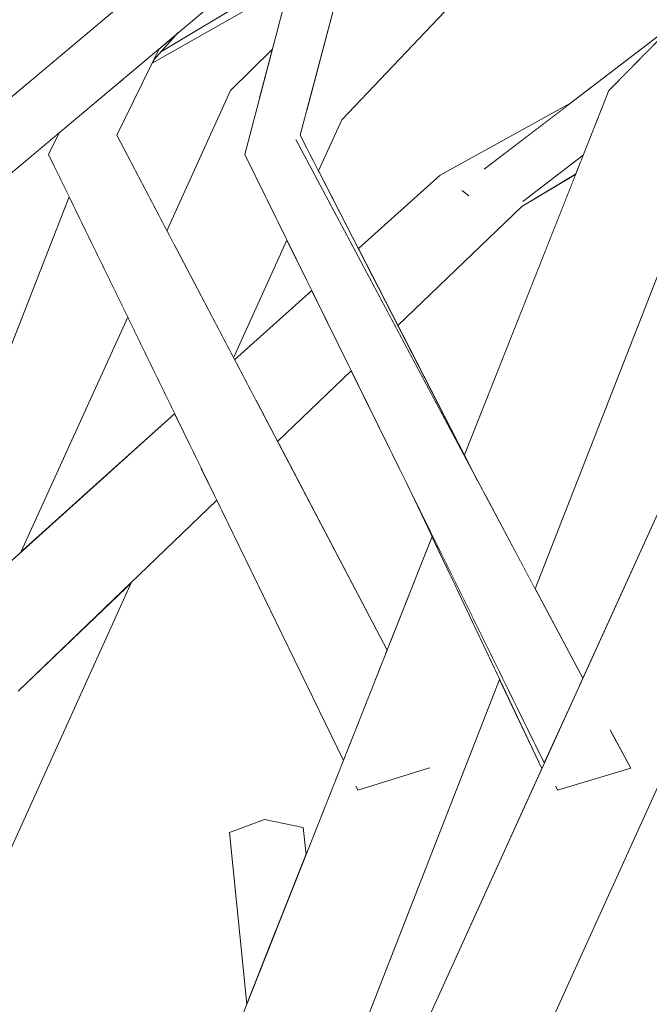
# Model space of a CAD drawing. Extents: x -289599 to -184549, y 66678 to 295474.
# Tile 488 of 656: x -250520 to -250473, y 71781 to 71855. Entities that reach past the tile are written whole.
import ezdxf

# ---------------------------------------------------------------- set-up
doc = ezdxf.new("R2010")
doc.units = 0
doc.header["$MEASUREMENT"] = 0
doc.linetypes.add('Wipeout_Contour', pattern=[1000, 0, -1000])
doc.layers.add('arch drzewa', color=8, linetype='Continuous')
doc.layers.add('Model drzwi', color=8, linetype='Continuous')
doc.layers.add('arch drzewa_Nr_Pióra__4', color=8, linetype='Continuous', lineweight=9)

msp = doc.modelspace()

# ---------------------------------------------------------------- wipeouts: each hides what was drawn before it
at = {"color": 254, "linetype": 'Wipeout_Contour', "lineweight": 0, "ltscale": 2555307.952757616}
msp.add_wipeout([(-250496.054, 71847.345), (-250497.787, 71843.53), (-250494.807, 71837.724), (-250488.689, 71843.223), (-250479.005, 71848.561), (-250471.117, 71854.609), (-250450.881, 71875.214), (-250449.907, 71875.574), (-250448.902, 71881.158), (-250472.717, 71871.893)], dxfattribs=at).dxf.layer = 'Model drzwi'
at = {"color": 254, "linetype": 'Wipeout_Contour', "lineweight": 0, "ltscale": 1022193.418837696}
msp.add_wipeout([(-250504.132, 71829.564), (-250504.052, 71829.413), (-250498.294, 71834.589), (-250500.142, 71838.346)], dxfattribs=at).dxf.layer = 'Model drzwi'
at = {"color": 254, "linetype": 'Wipeout_Contour', "lineweight": 0, "ltscale": 2810946.420731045}
msp.add_wipeout([(-250540.638, 71749.213), (-250518.182, 71756.031), (-250512.339, 71758.038), (-250503.147, 71781.248), (-250504.442, 71794.083), (-250501.817, 71795.055), (-250498.925, 71794.444), (-250498.721, 71792.423), (-250495.93, 71799.47), (-250505.39, 71818.923), (-250511.749, 71812.798)], dxfattribs=at).dxf.layer = 'Model drzwi'

# ---------------------------------------------------------------- next in the draw order: wipeouts: each hides what was drawn before it
at = {"color": 254, "linetype": 'Wipeout_Contour', "lineweight": 0, "ltscale": 1277814.934351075}
msp.add_wipeout([(-250527.863, 71812.296), (-250526.319, 71809.396), (-250520.007, 71815.07), (-250512.044, 71832.603), (-250516.413, 71841.588)], dxfattribs=at).dxf.layer = 'Model drzwi'
at = {"color": 254, "linetype": 'Wipeout_Contour', "lineweight": 0, "ltscale": 1277683.968141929}
msp.add_wipeout([(-250495.346, 71828.597), (-250500.845, 71823.3), (-250492.666, 71807.71), (-250489.306, 71816.194), (-250490.862, 71819.483)], dxfattribs=at).dxf.layer = 'Model drzwi'
at = {"color": 254, "linetype": 'Wipeout_Contour', "lineweight": 0, "ltscale": 1022089.294700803}
msp.add_wipeout([(-250484.252, 71805.515), (-250496.802, 71773.41), (-250496.05, 71765.965), (-250481.106, 71798.867)], dxfattribs=at).dxf.layer = 'Model drzwi'

# ---------------------------------------------------------------- next in the draw order: wipeouts: each hides what was drawn before it
at = {"color": 254, "linetype": 'Wipeout_Contour', "lineweight": 0, "ltscale": 1788689.300609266}
msp.add_wipeout([(-250491.772, 71798.176), (-250504.138, 71757.649), (-250503.536, 71756.182), (-250484.252, 71805.515), (-250487.463, 71812.299), (-250490.817, 71801.305), (-250489.464, 71798.897)], dxfattribs=at).dxf.layer = 'arch drzewa'
at = {"color": 254, "linetype": 'Wipeout_Contour', "lineweight": 0, "ltscale": 1533347.973453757}
msp.add_wipeout([(-250510.224, 71851.578), (-250512.857, 71846.195), (-250509.112, 71839.057), (-250504.354, 71849.532), (-250501.25, 71852.593), (-250499.994, 71857.393)], dxfattribs=at).dxf.layer = 'Model drzwi'
at = {"color": 254, "linetype": 'Wipeout_Contour', "lineweight": 0, "ltscale": 1277663.24123329}
msp.add_wipeout([(-250491.85, 71831.964), (-250486.889, 71822.298), (-250478.583, 71843.268), (-250478.974, 71843.045), (-250482.605, 71840.868)], dxfattribs=at).dxf.layer = 'Model drzwi'

# ---------------------------------------------------------------- next in the draw order: wipeouts: each hides what was drawn before it
at = {"color": 254, "linetype": 'Wipeout_Contour', "lineweight": 0, "ltscale": 4599541.290545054}
msp.add_wipeout([(-250489.306, 71816.194), (-250515.339, 71750.466), (-250510.45, 71745.925), (-250507.081, 71748.003), (-250506.834, 71748.814), (-250510.722, 71761.319), (-250507.484, 71762.741), (-250505.553, 71761.097), (-250504.138, 71757.649), (-250491.772, 71798.176), (-250494.83, 71797.244), (-250494.846, 71797.242), (-250494.958, 71797.472), (-250491.104, 71801.379), (-250491.039, 71801.673), (-250490.961, 71801.524), (-250490.817, 71801.305), (-250487.463, 71812.299)], dxfattribs=at).dxf.layer = 'arch drzewa'
at = {"color": 254, "linetype": 'Wipeout_Contour', "lineweight": 0, "ltscale": 3066099.083994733}
msp.add_wipeout([(-250481.601, 71812.296), (-250478.043, 71805.61), (-250458.092, 71849.532), (-250432.049, 71875.214), (-250431.276, 71875.502), (-250431.033, 71877.575), (-250439.347, 71874.351), (-250440.05, 71873.812), (-250448.421, 71861.37), (-250451.378, 71858.731), (-250464.184, 71851.452), (-250467.901, 71847.345)], dxfattribs=at).dxf.layer = 'Model drzwi'

# ---------------------------------------------------------------- next in the draw order: wipeouts: each hides what was drawn before it
at = {"color": 254, "linetype": 'Wipeout_Contour', "lineweight": 0, "ltscale": 1022101.599074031}
msp.add_wipeout([(-250485.328, 71819.296), (-250481.601, 71812.296), (-250467.901, 71847.345), (-250476.102, 71849.532)], dxfattribs=at).dxf.layer = 'arch drzewa'
at = {"color": 254, "linetype": 'Wipeout_Contour', "lineweight": 0, "ltscale": 1022192.10185968}
msp.add_wipeout([(-250514.488, 71845.875), (-250492.803, 71807.364), (-250492.666, 71807.71), (-250512.857, 71846.195)], dxfattribs=at).dxf.layer = 'arch drzewa'
at = {"color": 254, "linetype": 'Wipeout_Contour', "lineweight": 0, "ltscale": 1022109.529458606}
msp.add_wipeout([(-250490.954, 71801.531), (-250489.561, 71798.886), (-250489.464, 71798.897), (-250490.817, 71801.305)], dxfattribs=at).dxf.layer = 'arch drzewa'

# ---------------------------------------------------------------- next in the draw order: wipeouts: each hides what was drawn before it
at = {"color": 254, "linetype": 'Wipeout_Contour', "lineweight": 0, "ltscale": 1022117.673220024}
msp.add_wipeout([(-250476.102, 71849.532), (-250486.889, 71822.298), (-250485.898, 71820.368), (-250485.328, 71819.296)], dxfattribs=at).dxf.layer = 'arch drzewa'
at = {"color": 254, "linetype": 'Wipeout_Contour', "lineweight": 0, "ltscale": 766629.247312}
msp.add_wipeout([(-250514.488, 71845.875), (-250493.34, 71806.009), (-250492.803, 71807.364)], dxfattribs=at).dxf.layer = 'arch drzewa'
at = {"color": 254, "linetype": 'Wipeout_Contour', "lineweight": 0, "ltscale": 766583.344076}
msp.add_wipeout([(-250491.039, 71801.673), (-250491.104, 71801.379), (-250489.561, 71798.886)], dxfattribs=at).dxf.layer = 'arch drzewa'

# ---------------------------------------------------------------- next in the draw order: wipeouts: each hides what was drawn before it
at = {"color": 254, "linetype": 'Wipeout_Contour', "lineweight": 0, "ltscale": 766563.14434}
msp.add_wipeout([(-250450.881, 71875.214), (-250476.102, 71849.532), (-250467.901, 71847.345)], dxfattribs=at).dxf.layer = 'arch drzewa'
at = {"color": 254, "linetype": 'Wipeout_Contour', "lineweight": 0, "ltscale": 1022196.805281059}
msp.add_wipeout([(-250514.488, 71845.875), (-250517.958, 71844.764), (-250493.586, 71805.388), (-250493.34, 71806.009)], dxfattribs=at).dxf.layer = 'arch drzewa'
at = {"color": 254, "linetype": 'Wipeout_Contour', "lineweight": 0, "ltscale": 766590.053978}
msp.add_wipeout([(-250478.577, 71843.284), (-250478.974, 71843.045), (-250478.583, 71843.268)], dxfattribs=at).dxf.layer = 'arch drzewa'

# ---------------------------------------------------------------- next in the draw order: wipeouts: each hides what was drawn before it
at = {"color": 254, "linetype": 'Wipeout_Contour', "lineweight": 0, "ltscale": 766688.432656}
msp.add_wipeout([(-250510.196, 71852.24), (-250512.857, 71846.195), (-250509.693, 71852.662)], dxfattribs=at).dxf.layer = 'arch drzewa'
at = {"color": 254, "linetype": 'Wipeout_Contour', "lineweight": 0, "ltscale": 766632.72671}
msp.add_wipeout([(-250517.958, 71844.764), (-250495.93, 71799.47), (-250493.586, 71805.388)], dxfattribs=at).dxf.layer = 'arch drzewa'

# ---------------------------------------------------------------- next in the draw order: wipeouts: each hides what was drawn before it
at = {"color": 254, "linetype": 'Wipeout_Contour', "lineweight": 0, "ltscale": 1022254.263224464}
msp.add_wipeout([(-250512.317, 71850.457), (-250514.488, 71845.875), (-250512.857, 71846.195), (-250510.196, 71852.24)], dxfattribs=at).dxf.layer = 'arch drzewa'
at = {"color": 254, "linetype": 'Wipeout_Contour', "lineweight": 0, "ltscale": 2044300.540881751}
msp.add_wipeout([(-250494.18, 71836.504), (-250491.85, 71831.964), (-250482.605, 71840.868), (-250484.559, 71841.624), (-250486.567, 71841.684), (-250487.066, 71842.041), (-250486.626, 71842.425), (-250488.689, 71843.223)], dxfattribs=at).dxf.layer = 'arch drzewa'
at = {"color": 254, "linetype": 'Wipeout_Contour', "lineweight": 0, "ltscale": 1022177.122579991}
msp.add_wipeout([(-250497.336, 71832.642), (-250502.458, 71826.374), (-250500.845, 71823.3), (-250495.346, 71828.597)], dxfattribs=at).dxf.layer = 'arch drzewa'
at = {"color": 254, "linetype": 'Wipeout_Contour', "lineweight": 0, "ltscale": 766654.987312}
msp.add_wipeout([(-250506.568, 71821.345), (-250520.217, 71804.642), (-250505.39, 71818.923)], dxfattribs=at).dxf.layer = 'arch drzewa'
at = {"color": 254, "linetype": 'Wipeout_Contour', "lineweight": 0, "ltscale": 1022116.55421654}
msp.add_wipeout([(-250494.958, 71797.472), (-250494.846, 71797.242), (-250489.561, 71798.886), (-250491.104, 71801.379)], dxfattribs=at).dxf.layer = 'arch drzewa'

# ---------------------------------------------------------------- next in the draw order: wipeouts: each hides what was drawn before it
at = {"color": 254, "linetype": 'Wipeout_Contour', "lineweight": 0, "ltscale": 766693.39656}
msp.add_wipeout([(-250512.671, 71850.159), (-250514.488, 71845.875), (-250512.317, 71850.457)], dxfattribs=at).dxf.layer = 'arch drzewa'
at = {"color": 254, "linetype": 'Wipeout_Contour', "lineweight": 0, "ltscale": 766592.656702}
msp.add_wipeout([(-250478.245, 71844.121), (-250482.605, 71840.868), (-250478.577, 71843.284)], dxfattribs=at).dxf.layer = 'arch drzewa'
at = {"color": 254, "linetype": 'Wipeout_Contour', "lineweight": 0, "ltscale": 766624.702786}
msp.add_wipeout([(-250488.689, 71843.223), (-250494.807, 71837.724), (-250494.18, 71836.504)], dxfattribs=at).dxf.layer = 'arch drzewa'
at = {"color": 254, "linetype": 'Wipeout_Contour', "lineweight": 0, "ltscale": 766611.341853}
msp.add_wipeout([(-250487.066, 71842.041), (-250486.567, 71841.684), (-250487.019, 71842.037)], dxfattribs=at).dxf.layer = 'arch drzewa'
at = {"color": 254, "linetype": 'Wipeout_Contour', "lineweight": 0, "ltscale": 1022186.944402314}
msp.add_wipeout([(-250504.052, 71829.413), (-250502.458, 71826.374), (-250497.336, 71832.642), (-250498.294, 71834.589)], dxfattribs=at).dxf.layer = 'arch drzewa'
at = {"color": 254, "linetype": 'Wipeout_Contour', "lineweight": 0, "ltscale": 1022225.295804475}
msp.add_wipeout([(-250508.533, 71825.385), (-250527.801, 71808.064), (-250520.217, 71804.642), (-250506.568, 71821.345)], dxfattribs=at).dxf.layer = 'arch drzewa'
at = {"color": 254, "linetype": 'Wipeout_Contour', "lineweight": 0, "ltscale": 1277642.790292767}
msp.add_wipeout([(-250489.561, 71798.886), (-250494.846, 71797.242), (-250494.83, 71797.244), (-250491.772, 71798.176), (-250489.464, 71798.897)], dxfattribs=at).dxf.layer = 'arch drzewa'

# ---------------------------------------------------------------- next in the draw order: wipeouts: each hides what was drawn before it
at = {"color": 254, "linetype": 'Wipeout_Contour', "lineweight": 0, "ltscale": 1022263.560586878}
msp.add_wipeout([(-250517.164, 71846.382), (-250517.958, 71844.764), (-250514.488, 71845.875), (-250512.671, 71850.159)], dxfattribs=at).dxf.layer = 'arch drzewa'
at = {"color": 254, "linetype": 'Wipeout_Contour', "lineweight": 0, "ltscale": 1022143.861171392}
msp.add_wipeout([(-250479.005, 71848.561), (-250488.689, 71843.223), (-250486.626, 71842.425), (-250485.39, 71843.665)], dxfattribs=at).dxf.layer = 'arch drzewa'
at = {"color": 254, "linetype": 'Wipeout_Contour', "lineweight": 0, "ltscale": 766666.943508}
msp.add_wipeout([(-250511.195, 71830.857), (-250515.49, 71819.131), (-250508.533, 71825.385)], dxfattribs=at).dxf.layer = 'arch drzewa'

# ---------------------------------------------------------------- next in the draw order: wipeouts: each hides what was drawn before it
at = {"color": 254, "linetype": 'Wipeout_Contour', "lineweight": 0, "ltscale": 1022272.327901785}
msp.add_wipeout([(-250519.576, 71850.029), (-250513.594, 71855.058), (-250509.377, 71861.37), (-250514.735, 71862.715)], dxfattribs=at).dxf.layer = 'arch drzewa'
at = {"color": 254, "linetype": 'Wipeout_Contour', "lineweight": 0, "ltscale": 1277659.764880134}
msp.add_wipeout([(-250484.559, 71841.624), (-250482.605, 71840.868), (-250478.245, 71844.121), (-250478.014, 71844.706), (-250482.51, 71841.258)], dxfattribs=at).dxf.layer = 'arch drzewa'

# ---------------------------------------------------------------- next in the draw order: wipeouts: each hides what was drawn before it
at = {"color": 254, "linetype": 'Wipeout_Contour', "lineweight": 0, "ltscale": 1277869.904930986}
msp.add_wipeout([(-250514.735, 71862.715), (-250529.444, 71843.223), (-250527.284, 71842.425), (-250527.146, 71843.665), (-250519.576, 71850.029)], dxfattribs=at).dxf.layer = 'arch drzewa'
at = {"color": 254, "linetype": 'Wipeout_Contour', "lineweight": 0, "ltscale": 1788726.923346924}
msp.add_wipeout([(-250487.019, 71842.037), (-250486.567, 71841.684), (-250484.559, 71841.624), (-250482.51, 71841.258), (-250478.014, 71844.706), (-250476.102, 71849.532), (-250472.626, 71853.072)], dxfattribs=at).dxf.layer = 'arch drzewa'

# ---------------------------------------------------------------- next in the draw order: wipeouts: each hides what was drawn before it
at = {"color": 254, "linetype": 'Wipeout_Contour', "lineweight": 0, "ltscale": 1533200.206945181}
msp.add_wipeout([(-250487.066, 71842.041), (-250487.019, 71842.037), (-250472.626, 71853.072), (-250471.117, 71854.609), (-250485.39, 71843.665), (-250486.626, 71842.425)], dxfattribs=at).dxf.layer = 'arch drzewa'

# ---------------------------------------------------------------- next in the draw order: wipeouts: each hides what was drawn before it
at = {"color": 254, "linetype": 'Wipeout_Contour', "lineweight": 0, "ltscale": 1533072.500956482}
msp.add_wipeout([(-250496.769, 71743.945), (-250449.792, 71847.345), (-250458.092, 71849.532), (-250475.755, 71801.313), (-250474.463, 71798.886), (-250476.915, 71798.148)], dxfattribs=at).dxf.layer = 'arch drzewa'

# ---------------------------------------------------------------- next in the draw order: wipeouts: each hides what was drawn before it
at = {"color": 254, "linetype": 'Wipeout_Contour', "lineweight": 0, "ltscale": 2299642.914858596}
msp.add_wipeout([(-250503.09, 71750.466), (-250496.769, 71743.945), (-250476.915, 71798.148), (-250479.922, 71797.242), (-250480.035, 71797.472), (-250476.03, 71801.379), (-250475.947, 71801.673), (-250475.755, 71801.313), (-250458.092, 71849.532)], dxfattribs=at).dxf.layer = 'arch drzewa'

# ---------------------------------------------------------------- next in the draw order: linework, layer by layer
at = {"layer": 'arch drzewa_Nr_Pióra__4', "linetype": 'Continuous'}
msp.add_line((-250494.846, 71797.242), (-250494.994, 71797.547), dxfattribs=at)

# ---------------------------------------------------------------- next in the draw order: wipeouts: each hides what was drawn before it
at = {"color": 254, "linetype": 'Wipeout_Contour', "lineweight": 0, "ltscale": 766629.83598}
msp.add_wipeout([(-250499.475, 71845.875), (-250485.898, 71820.368), (-250499.155, 71846.195)], dxfattribs=at).dxf.layer = 'arch drzewa'
at = {"color": 254, "linetype": 'Wipeout_Contour', "lineweight": 0, "ltscale": 766540.324027}
msp.add_wipeout([(-250476.03, 71801.379), (-250474.463, 71798.886), (-250475.947, 71801.673)], dxfattribs=at).dxf.layer = 'arch drzewa'
at = {"color": 254, "linetype": 'Wipeout_Contour', "lineweight": 0, "ltscale": 1022137.684548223}
msp.add_wipeout([(-250501.817, 71795.055), (-250500.977, 71786.727), (-250498.721, 71792.423), (-250498.925, 71794.444)], dxfattribs=at).dxf.layer = 'arch drzewa'

# ---------------------------------------------------------------- next in the draw order: linework, layer by layer
at = {"layer": 'arch drzewa_Nr_Pióra__4', "linetype": 'Continuous'}
msp.add_line((-250498.721, 71792.423), (-250498.925, 71794.444), dxfattribs=at)

# ---------------------------------------------------------------- next in the draw order: wipeouts: each hides what was drawn before it
at = {"color": 254, "linetype": 'Wipeout_Contour', "lineweight": 0, "ltscale": 1022139.307263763}
msp.add_wipeout([(-250499.475, 71845.875), (-250503.299, 71844.764), (-250478.314, 71805.012), (-250478.043, 71805.61)], dxfattribs=at).dxf.layer = 'arch drzewa'
at = {"color": 254, "linetype": 'Wipeout_Contour', "lineweight": 0, "ltscale": 1022059.499974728}
msp.add_wipeout([(-250480.035, 71797.472), (-250479.922, 71797.242), (-250474.463, 71798.886), (-250476.03, 71801.379)], dxfattribs=at).dxf.layer = 'arch drzewa'
at = {"color": 254, "linetype": 'Wipeout_Contour', "lineweight": 0, "ltscale": 1022143.400829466}
msp.add_wipeout([(-250504.442, 71794.083), (-250503.147, 71781.248), (-250500.977, 71786.727), (-250501.817, 71795.055)], dxfattribs=at).dxf.layer = 'arch drzewa'

# ---------------------------------------------------------------- next in the draw order: linework, layer by layer
at = {"layer": 'arch drzewa_Nr_Pióra__4', "linetype": 'Continuous'}
for p, q in [((-250474.463, 71798.886), (-250475.986, 71801.747)), ((-250474.463, 71798.886), (-250479.922, 71797.242)), ((-250479.922, 71797.242), (-250480.07, 71797.544)), ((-250501.817, 71795.055), (-250504.442, 71794.083)), ((-250498.925, 71794.444), (-250501.817, 71795.055)), ((-250503.147, 71781.248), (-250504.442, 71794.083))]:
    msp.add_line(p, q, dxfattribs=at)

# ---------------------------------------------------------------- next in the draw order: wipeouts: each hides what was drawn before it
at = {"color": 254, "linetype": 'Wipeout_Contour', "lineweight": 0, "ltscale": 766657.380232}
msp.add_wipeout([(-250499.155, 71846.195), (-250487.853, 71888.981), (-250488.742, 71890.126)], dxfattribs=at).dxf.layer = 'arch drzewa'
at = {"color": 254, "linetype": 'Wipeout_Contour', "lineweight": 0, "ltscale": 766589.81866}
msp.add_wipeout([(-250503.299, 71844.764), (-250480.921, 71799.273), (-250478.314, 71805.012)], dxfattribs=at).dxf.layer = 'arch drzewa'

# ---------------------------------------------------------------- next in the draw order: linework, layer by layer
at = {"layer": 'arch drzewa_Nr_Pióra__4', "linetype": 'Continuous'}
for p, q in [((-250482.521, 71841.25), (-250478.014, 71844.706)), ((-250494.807, 71837.724), (-250488.689, 71843.223)), ((-250482.605, 71840.868), (-250478.577, 71843.284)), ((-250478.974, 71843.045), (-250478.583, 71843.268)), ((-250487.019, 71842.037), (-250487.068, 71842.041)), ((-250486.544, 71841.666), (-250487.019, 71842.037)), ((-250491.85, 71831.964), (-250482.605, 71840.868)), ((-250500.845, 71823.3), (-250495.346, 71828.597))]:
    msp.add_line(p, q, dxfattribs=at)

# ---------------------------------------------------------------- next in the draw order: wipeouts: each hides what was drawn before it
at = {"color": 254, "linetype": 'Wipeout_Contour', "lineweight": 0, "ltscale": 766653.897736}
msp.add_wipeout([(-250488.742, 71890.126), (-250499.475, 71845.875), (-250499.155, 71846.195)], dxfattribs=at).dxf.layer = 'arch drzewa'
at = {"color": 254, "linetype": 'Wipeout_Contour', "lineweight": 0, "ltscale": 766660.420707}
msp.add_wipeout([(-250502.883, 71844.885), (-250502.978, 71845.083), (-250502.884, 71844.884)], dxfattribs=at).dxf.layer = 'arch drzewa'
at = {"color": 254, "linetype": 'Wipeout_Contour', "lineweight": 0, "ltscale": 766570.945375}
msp.add_wipeout([(-250490.862, 71819.482), (-250481.106, 71798.867), (-250480.921, 71799.273)], dxfattribs=at).dxf.layer = 'arch drzewa'

# ---------------------------------------------------------------- next in the draw order: linework, layer by layer
at = {"layer": 'arch drzewa_Nr_Pióra__4', "linetype": 'Continuous'}
for p, q in [((-250481.106, 71798.867), (-250490.862, 71819.482)), ((-250503.536, 71756.182), (-250484.252, 71805.515)), ((-250489.561, 71798.886), (-250494.846, 71797.242)), ((-250489.459, 71798.898), (-250489.561, 71798.886))]:
    msp.add_line(p, q, dxfattribs=at)

# ---------------------------------------------------------------- next in the draw order: wipeouts: each hides what was drawn before it
at = {"color": 254, "linetype": 'Wipeout_Contour', "lineweight": 0, "ltscale": 766661.18174}
msp.add_wipeout([(-250499.475, 71845.875), (-250488.742, 71890.126), (-250491.434, 71890.098)], dxfattribs=at).dxf.layer = 'arch drzewa'

# ---------------------------------------------------------------- next in the draw order: wipeouts: each hides what was drawn before it
at = {"color": 254, "linetype": 'Wipeout_Contour', "lineweight": 0, "ltscale": 1533318.546068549}
msp.add_wipeout([(-250503.299, 71844.764), (-250502.884, 71844.884), (-250502.978, 71845.083), (-250502.883, 71844.885), (-250499.475, 71845.875), (-250491.434, 71890.098)], dxfattribs=at).dxf.layer = 'arch drzewa'

# ---------------------------------------------------------------- next in the draw order: wipeouts: each hides what was drawn before it
at = {"color": 254, "linetype": 'Wipeout_Contour', "lineweight": 0, "ltscale": 1533404.555815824}
msp.add_wipeout([(-250527.35, 71842.037), (-250526.942, 71841.684), (-250525.118, 71841.624), (-250523.26, 71841.258), (-250498.845, 71861.781), (-250497.43, 71867.188)], dxfattribs=at).dxf.layer = 'arch drzewa'

# ---------------------------------------------------------------- next in the draw order: wipeouts: each hides what was drawn before it
at = {"color": 254, "linetype": 'Wipeout_Contour', "lineweight": 0, "ltscale": 1533412.309341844}
msp.add_wipeout([(-250527.528, 71842.041), (-250527.35, 71842.037), (-250497.43, 71867.188), (-250496.941, 71869.055), (-250527.146, 71843.665), (-250527.284, 71842.425)], dxfattribs=at).dxf.layer = 'arch drzewa'

# ---------------------------------------------------------------- next in the draw order: wipeouts: each hides what was drawn before it
at = {"color": 254, "linetype": 'Wipeout_Contour', "lineweight": 0, "ltscale": 766685.471241}
msp.add_wipeout([(-250509.693, 71852.662), (-250510.097, 71851.838), (-250508.262, 71853.866)], dxfattribs=at).dxf.layer = 'arch drzewa'
at = {"color": 254, "linetype": 'Wipeout_Contour', "lineweight": 0, "ltscale": 1533319.386629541}
msp.add_wipeout([(-250508.57, 71838.023), (-250504.132, 71829.564), (-250500.142, 71838.346), (-250503.299, 71844.764), (-250502.199, 71848.965), (-250504.354, 71849.532)], dxfattribs=at).dxf.layer = 'arch drzewa'
at = {"color": 254, "linetype": 'Wipeout_Contour', "lineweight": 0, "ltscale": 1022195.877520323}
msp.add_wipeout([(-250498.669, 71848.034), (-250499.155, 71846.195), (-250497.787, 71843.53), (-250496.054, 71847.345)], dxfattribs=at).dxf.layer = 'arch drzewa'
at = {"color": 254, "linetype": 'Wipeout_Contour', "lineweight": 0, "ltscale": 2044555.74825066}
msp.add_wipeout([(-250531.589, 71819.296), (-250527.863, 71812.296), (-250516.413, 71841.588), (-250517.958, 71844.764), (-250517.164, 71846.382), (-250522.237, 71842.118), (-250523.072, 71840.868), (-250527.519, 71832.635)], dxfattribs=at).dxf.layer = 'arch drzewa'

# ---------------------------------------------------------------- next in the draw order: linework, layer by layer
at = {"layer": 'arch drzewa_Nr_Pióra__4', "linetype": 'Continuous'}
for p, q in [((-250517.958, 71844.764), (-250517.164, 71846.382)), ((-250478.043, 71805.61), (-250499.475, 71845.875)), ((-250485.898, 71820.368), (-250499.155, 71846.195)), ((-250480.921, 71799.273), (-250503.299, 71844.764)), ((-250504.052, 71829.413), (-250498.294, 71834.589))]:
    msp.add_line(p, q, dxfattribs=at)

# ---------------------------------------------------------------- next in the draw order: wipeouts: each hides what was drawn before it
at = {"color": 254, "linetype": 'Wipeout_Contour', "lineweight": 0, "ltscale": 766620.366599}
msp.add_wipeout([(-250496.054, 71847.345), (-250472.717, 71871.893), (-250478.31, 71875.214)], dxfattribs=at).dxf.layer = 'arch drzewa'
at = {"color": 254, "linetype": 'Wipeout_Contour', "lineweight": 0, "ltscale": 1277795.106534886}
msp.add_wipeout([(-250510.224, 71851.578), (-250499.994, 71857.393), (-250499.748, 71858.333), (-250509.527, 71852.467), (-250510.097, 71851.838)], dxfattribs=at).dxf.layer = 'arch drzewa'
at = {"color": 254, "linetype": 'Wipeout_Contour', "lineweight": 0, "ltscale": 766669.697909}
msp.add_wipeout([(-250509.112, 71839.057), (-250508.57, 71838.023), (-250504.354, 71849.532)], dxfattribs=at).dxf.layer = 'arch drzewa'
at = {"color": 254, "linetype": 'Wipeout_Contour', "lineweight": 0, "ltscale": 1022233.182783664}
msp.add_wipeout([(-250512.044, 71832.603), (-250520.007, 71815.07), (-250515.49, 71819.131), (-250511.195, 71830.857)], dxfattribs=at).dxf.layer = 'arch drzewa'
at = {"color": 254, "linetype": 'Wipeout_Contour', "lineweight": 0, "ltscale": 2044459.328990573}
msp.add_wipeout([(-250541.159, 71749.054), (-250540.638, 71749.213), (-250511.749, 71812.798), (-250520.217, 71804.642), (-250521.272, 71803.346), (-250522.017, 71801.313), (-250520.725, 71798.886), (-250523.176, 71798.148)], dxfattribs=at).dxf.layer = 'arch drzewa'

# ---------------------------------------------------------------- next in the draw order: linework, layer by layer
at = {"layer": 'arch drzewa_Nr_Pióra__4', "linetype": 'Continuous'}
for p, q in [((-250476.102, 71849.532), (-250450.881, 71875.214)), ((-250492.666, 71807.71), (-250512.857, 71846.195)), ((-250495.93, 71799.47), (-250517.958, 71844.764)), ((-250527.863, 71812.296), (-250516.413, 71841.588)), ((-250504.132, 71829.564), (-250500.142, 71838.346)), ((-250520.007, 71815.07), (-250512.044, 71832.603)), ((-250527.801, 71808.064), (-250508.533, 71825.385)), ((-250520.217, 71804.642), (-250505.39, 71818.923)), ((-250515.339, 71750.466), (-250489.306, 71816.194)), ((-250540.638, 71749.213), (-250511.749, 71812.798))]:
    msp.add_line(p, q, dxfattribs=at)

# ---------------------------------------------------------------- next in the draw order: wipeouts: each hides what was drawn before it
at = {"color": 254, "linetype": 'Wipeout_Contour', "lineweight": 0, "ltscale": 1022232.418314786}
msp.add_wipeout([(-250508.262, 71853.866), (-250509.527, 71852.467), (-250499.748, 71858.333), (-250498.845, 71861.781)], dxfattribs=at).dxf.layer = 'arch drzewa'

# ---------------------------------------------------------------- next in the draw order: linework, layer by layer
at = {"layer": 'arch drzewa_Nr_Pióra__4', "linetype": 'Continuous'}
for p, q in [((-250510.097, 71851.838), (-250508.262, 71853.866)), ((-250512.857, 71846.195), (-250509.693, 71852.662))]:
    msp.add_line(p, q, dxfattribs=at)

# ---------------------------------------------------------------- next in the draw order: wipeouts: each hides what was drawn before it
at = {"color": 254, "linetype": 'Wipeout_Contour', "lineweight": 0, "ltscale": 1022187.227147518}
msp.add_wipeout([(-250496.131, 71857.641), (-250498.669, 71848.034), (-250496.054, 71847.345), (-250478.31, 71875.214)], dxfattribs=at).dxf.layer = 'arch drzewa'
at = {"color": 254, "linetype": 'Wipeout_Contour', "lineweight": 0, "ltscale": 766664.337937}
msp.add_wipeout([(-250504.354, 71849.532), (-250502.199, 71848.965), (-250501.25, 71852.593)], dxfattribs=at).dxf.layer = 'arch drzewa'

# ---------------------------------------------------------------- next in the draw order: linework, layer by layer
at = {"layer": 'arch drzewa_Nr_Pióra__4', "linetype": 'Continuous'}
for p, q in [((-250503.299, 71844.764), (-250491.434, 71890.098)), ((-250499.155, 71846.195), (-250487.853, 71888.981)), ((-250496.054, 71847.345), (-250472.717, 71871.893)), ((-250527.154, 71843.659), (-250496.941, 71869.055)), ((-250523.268, 71841.252), (-250498.845, 71861.781)), ((-250509.527, 71852.467), (-250499.748, 71858.333)), ((-250510.224, 71851.578), (-250499.994, 71857.393)), ((-250485.401, 71843.657), (-250471.117, 71854.609)), ((-250504.354, 71849.532), (-250501.25, 71852.593)), ((-250509.112, 71839.057), (-250504.354, 71849.532)), ((-250503.09, 71750.466), (-250458.092, 71849.532)), ((-250486.889, 71822.298), (-250476.102, 71849.532)), ((-250488.689, 71843.223), (-250479.005, 71848.561)), ((-250497.787, 71843.53), (-250496.054, 71847.345)), ((-250496.769, 71743.945), (-250449.792, 71847.345)), ((-250481.601, 71812.296), (-250467.901, 71847.345))]:
    msp.add_line(p, q, dxfattribs=at)

doc.saveas('drawing.dxf')
